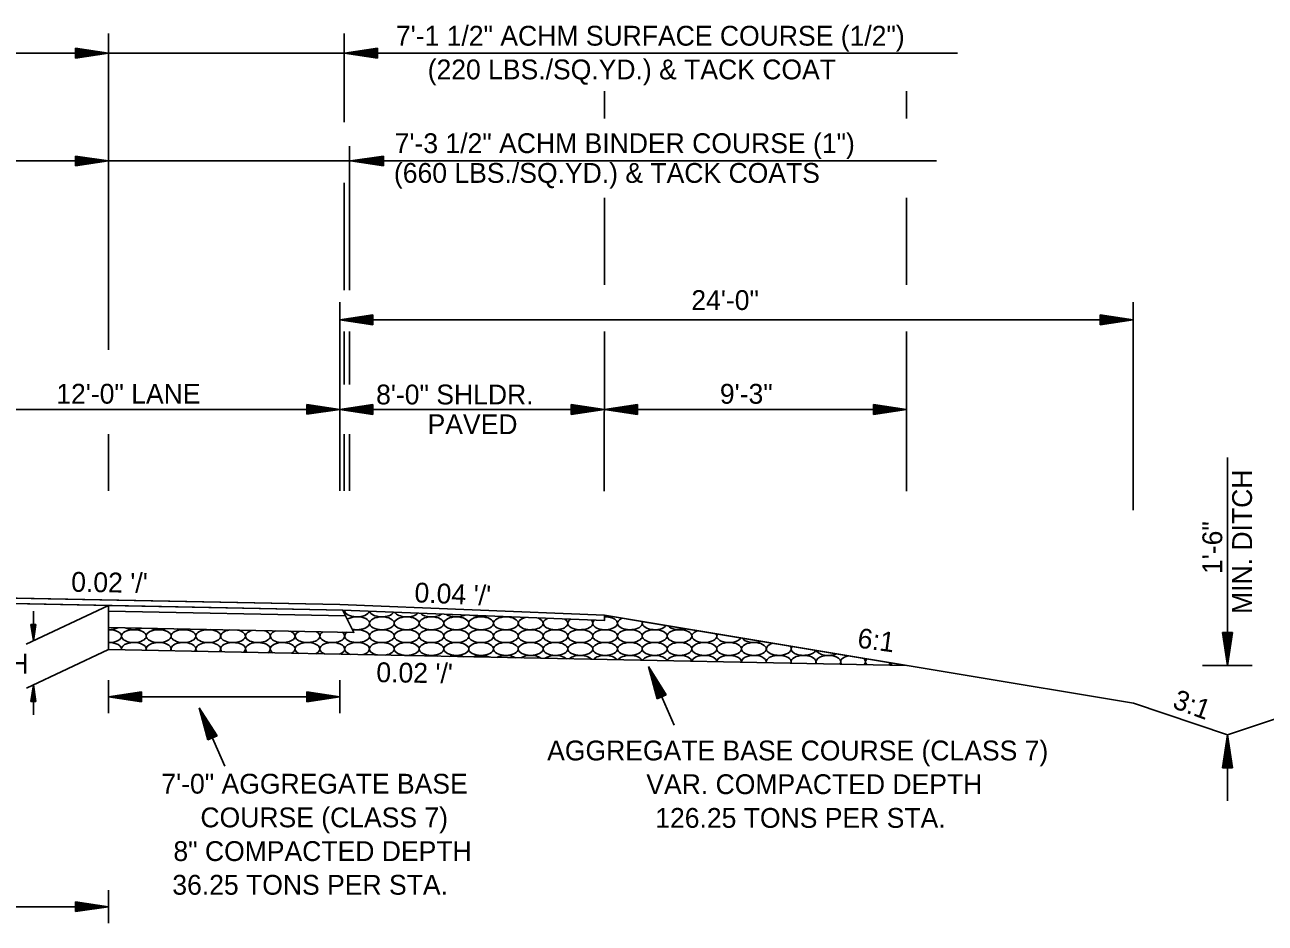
# Model space of a CAD drawing. Extents: x 1371763 to 1372860, y 385599 to 385872.
# Drawn here: x 1371855.15 to 1371892.67, y 385824.94 to 385852.14 of the extents above; entities that cross this region are included whole.
import ezdxf

# ---------------------------------------------------------------- set-up
doc = ezdxf.new("R2010")
doc.units = 0
doc.layers.add('R_Draft', color=7, linetype='Continuous')
doc.layers.add('R_Fin Surface', color=7, linetype='Continuous')

msp = doc.modelspace()

# ---------------------------------------------------------------- linework, layer by layer
at = {"layer": 'R_Draft'}
for p, q in [((1371857.682, 385842.299), (1371857.684, 385851.875)), ((1371864.809, 385851.875), (1371864.809, 385849.192)), ((1371856.684, 385851.43), (1371857.684, 385851.28)), ((1371856.684, 385851.13), (1371856.684, 385851.43)), ((1371865.822, 385851.43), (1371864.822, 385851.28)), ((1371865.822, 385851.13), (1371865.822, 385851.43)), ((1371835.684, 385851.28), (1371857.684, 385851.28)), ((1371856.684, 385851.405), (1371857.517, 385851.28)), ((1371856.684, 385851.38), (1371857.345, 385851.28)), ((1371856.684, 385851.355), (1371857.178, 385851.28)), ((1371856.684, 385851.329), (1371857.009, 385851.28)), ((1371856.684, 385851.304), (1371856.842, 385851.28)), ((1371856.684, 385851.13), (1371857.684, 385851.28)), ((1371856.684, 385851.232), (1371857.009, 385851.28)), ((1371856.684, 385851.181), (1371857.345, 385851.28)), ((1371856.684, 385851.155), (1371857.517, 385851.28)), ((1371856.684, 385851.206), (1371857.178, 385851.28)), ((1371856.684, 385851.257), (1371856.842, 385851.28)), ((1371883.36, 385851.28), (1371857.684, 385851.28)), ((1371865.822, 385851.13), (1371864.822, 385851.28)), ((1371865.822, 385851.405), (1371864.989, 385851.28)), ((1371865.822, 385851.155), (1371864.989, 385851.28)), ((1371865.822, 385851.38), (1371865.161, 385851.28)), ((1371865.822, 385851.181), (1371865.161, 385851.28)), ((1371865.822, 385851.355), (1371865.328, 385851.28)), ((1371865.822, 385851.206), (1371865.328, 385851.28)), ((1371865.822, 385851.329), (1371865.497, 385851.28)), ((1371865.822, 385851.232), (1371865.497, 385851.28)), ((1371865.822, 385851.304), (1371865.664, 385851.28)), ((1371865.822, 385851.257), (1371865.664, 385851.28)), ((1371872.681, 385849.297), (1371872.681, 385850.125)), ((1371881.82, 385849.297), (1371881.82, 385850.125)), ((1371864.975, 385848.464), (1371864.975, 385844.104)), ((1371856.684, 385848.164), (1371857.684, 385848.014)), ((1371856.684, 385847.864), (1371856.684, 385848.164)), ((1371856.684, 385848.139), (1371857.517, 385848.014)), ((1371856.684, 385848.113), (1371857.345, 385848.014)), ((1371856.684, 385848.088), (1371857.178, 385848.014)), ((1371856.684, 385848.063), (1371857.009, 385848.014)), ((1371866.002, 385848.164), (1371865.002, 385848.014)), ((1371866.002, 385848.139), (1371865.169, 385848.014)), ((1371866.002, 385848.113), (1371865.341, 385848.014)), ((1371866.002, 385848.088), (1371865.508, 385848.014)), ((1371866.002, 385848.063), (1371865.677, 385848.014)), ((1371866.002, 385847.864), (1371866.002, 385848.164)), ((1371835.684, 385848.014), (1371857.684, 385848.014)), ((1371856.684, 385848.037), (1371856.842, 385848.014)), ((1371856.684, 385847.864), (1371857.684, 385848.014)), ((1371856.684, 385847.965), (1371857.009, 385848.014)), ((1371856.684, 385847.914), (1371857.345, 385848.014)), ((1371856.684, 385847.889), (1371857.517, 385848.014)), ((1371856.684, 385847.939), (1371857.178, 385848.014)), ((1371856.684, 385847.99), (1371856.842, 385848.014)), ((1371882.725, 385848.014), (1371857.684, 385848.014)), ((1371866.002, 385847.864), (1371865.002, 385848.014)), ((1371866.002, 385847.889), (1371865.169, 385848.014)), ((1371866.002, 385847.914), (1371865.341, 385848.014)), ((1371866.002, 385847.939), (1371865.508, 385848.014)), ((1371866.002, 385847.965), (1371865.677, 385848.014)), ((1371866.002, 385848.037), (1371865.844, 385848.014)), ((1371866.002, 385847.99), (1371865.844, 385848.014)), ((1371864.809, 385847.353), (1371864.809, 385844.104)), ((1371872.681, 385844.262), (1371872.681, 385846.899)), ((1371881.82, 385844.262), (1371881.82, 385846.899)), ((1371864.68, 385838.031), (1371864.681, 385843.744)), ((1371888.681, 385837.446), (1371888.681, 385843.744)), ((1371865.681, 385843.354), (1371864.681, 385843.204)), ((1371864.681, 385843.204), (1371888.681, 385843.204)), ((1371865.681, 385843.054), (1371864.681, 385843.204)), ((1371865.681, 385843.329), (1371864.848, 385843.204)), ((1371865.681, 385843.079), (1371864.848, 385843.204)), ((1371865.681, 385843.303), (1371865.02, 385843.204)), ((1371865.681, 385843.104), (1371865.02, 385843.204)), ((1371865.681, 385843.278), (1371865.187, 385843.204)), ((1371865.681, 385843.129), (1371865.187, 385843.204)), ((1371865.681, 385843.252), (1371865.356, 385843.204)), ((1371865.681, 385843.155), (1371865.356, 385843.204)), ((1371865.681, 385843.227), (1371865.523, 385843.204)), ((1371865.681, 385843.18), (1371865.523, 385843.204)), ((1371865.681, 385843.354), (1371865.681, 385843.054)), ((1371887.681, 385843.354), (1371888.681, 385843.204)), ((1371887.681, 385843.354), (1371887.681, 385843.054)), ((1371887.681, 385843.329), (1371888.514, 385843.204)), ((1371887.681, 385843.303), (1371888.342, 385843.204)), ((1371887.681, 385843.278), (1371888.176, 385843.204)), ((1371887.681, 385843.252), (1371888.006, 385843.204)), ((1371887.681, 385843.227), (1371887.839, 385843.204)), ((1371887.681, 385843.054), (1371888.681, 385843.204)), ((1371887.681, 385843.155), (1371888.006, 385843.204)), ((1371887.681, 385843.104), (1371888.342, 385843.204)), ((1371887.681, 385843.079), (1371888.514, 385843.204)), ((1371887.681, 385843.129), (1371888.176, 385843.204)), ((1371887.681, 385843.18), (1371887.839, 385843.204)), ((1371864.809, 385842.855), (1371864.809, 385841.247)), ((1371864.975, 385842.855), (1371864.975, 385841.247)), ((1371872.68, 385838.025), (1371872.681, 385842.854)), ((1371881.82, 385838.025), (1371881.82, 385842.852)), ((1371863.681, 385840.647), (1371864.681, 385840.497)), ((1371863.681, 385840.347), (1371863.681, 385840.647)), ((1371863.681, 385840.622), (1371864.514, 385840.497)), ((1371863.681, 385840.597), (1371864.342, 385840.497)), ((1371863.681, 385840.572), (1371864.175, 385840.497)), ((1371863.681, 385840.546), (1371864.006, 385840.497)), ((1371865.681, 385840.646), (1371864.681, 385840.496)), ((1371865.681, 385840.621), (1371864.848, 385840.496)), ((1371865.681, 385840.596), (1371865.02, 385840.496)), ((1371865.681, 385840.571), (1371865.186, 385840.496)), ((1371865.681, 385840.545), (1371865.356, 385840.496)), ((1371865.681, 385840.346), (1371865.681, 385840.646)), ((1371871.681, 385840.646), (1371872.681, 385840.496)), ((1371871.681, 385840.346), (1371871.681, 385840.646)), ((1371871.681, 385840.621), (1371872.514, 385840.496)), ((1371871.681, 385840.596), (1371872.342, 385840.496)), ((1371871.681, 385840.571), (1371872.175, 385840.496)), ((1371871.681, 385840.545), (1371872.006, 385840.496)), ((1371873.681, 385840.646), (1371872.681, 385840.496)), ((1371873.681, 385840.621), (1371872.848, 385840.496)), ((1371873.681, 385840.596), (1371873.02, 385840.496)), ((1371873.681, 385840.571), (1371873.186, 385840.496)), ((1371873.681, 385840.545), (1371873.356, 385840.496)), ((1371873.681, 385840.346), (1371873.681, 385840.646)), ((1371880.82, 385840.645), (1371881.82, 385840.495)), ((1371880.82, 385840.345), (1371880.82, 385840.645)), ((1371880.82, 385840.62), (1371881.653, 385840.495)), ((1371880.82, 385840.595), (1371881.481, 385840.495)), ((1371880.82, 385840.57), (1371881.315, 385840.495)), ((1371880.82, 385840.544), (1371881.145, 385840.495)), ((1371852.681, 385840.497), (1371864.681, 385840.497)), ((1371863.681, 385840.521), (1371863.839, 385840.497)), ((1371863.681, 385840.347), (1371864.681, 385840.497)), ((1371863.681, 385840.449), (1371864.006, 385840.497)), ((1371863.681, 385840.398), (1371864.342, 385840.497)), ((1371863.681, 385840.372), (1371864.514, 385840.497)), ((1371863.681, 385840.423), (1371864.175, 385840.497)), ((1371863.681, 385840.474), (1371863.839, 385840.497)), ((1371865.681, 385840.346), (1371864.681, 385840.496)), ((1371864.681, 385840.496), (1371872.681, 385840.496)), ((1371865.681, 385840.371), (1371864.848, 385840.496)), ((1371865.681, 385840.397), (1371865.02, 385840.496)), ((1371865.681, 385840.422), (1371865.186, 385840.496)), ((1371865.681, 385840.448), (1371865.356, 385840.496)), ((1371865.681, 385840.52), (1371865.523, 385840.496)), ((1371865.681, 385840.473), (1371865.523, 385840.496)), ((1371871.681, 385840.52), (1371871.839, 385840.496)), ((1371871.681, 385840.346), (1371872.681, 385840.496)), ((1371871.681, 385840.448), (1371872.006, 385840.496)), ((1371871.681, 385840.397), (1371872.342, 385840.496)), ((1371871.681, 385840.371), (1371872.514, 385840.496)), ((1371871.681, 385840.422), (1371872.175, 385840.496)), ((1371871.681, 385840.473), (1371871.839, 385840.496)), ((1371873.681, 385840.346), (1371872.681, 385840.496)), ((1371872.681, 385840.496), (1371881.82, 385840.496)), ((1371873.681, 385840.371), (1371872.848, 385840.496)), ((1371873.681, 385840.397), (1371873.02, 385840.496)), ((1371873.681, 385840.422), (1371873.186, 385840.496)), ((1371873.681, 385840.448), (1371873.356, 385840.496)), ((1371873.681, 385840.52), (1371873.523, 385840.496)), ((1371873.681, 385840.473), (1371873.523, 385840.496)), ((1371880.82, 385840.519), (1371880.978, 385840.495)), ((1371880.82, 385840.345), (1371881.82, 385840.495)), ((1371880.82, 385840.447), (1371881.145, 385840.495)), ((1371880.82, 385840.396), (1371881.481, 385840.495)), ((1371880.82, 385840.37), (1371881.653, 385840.495)), ((1371880.82, 385840.421), (1371881.315, 385840.495)), ((1371880.82, 385840.472), (1371880.978, 385840.495)), ((1371857.682, 385839.747), (1371857.682, 385838.031)), ((1371864.809, 385839.747), (1371864.809, 385838.031)), ((1371864.975, 385839.747), (1371864.975, 385838.031)), ((1371891.53, 385832.743), (1371891.53, 385839.041)), ((1371846.684, 385834.946), (1371864.684, 385834.586)), ((1371846.684, 385834.779), (1371864.768, 385834.417)), ((1371857.683, 385834.559), (1371855.195, 385833.387)), ((1371855.408, 385833.487), (1371855.408, 385834.387)), ((1371864.768, 385834.417), (1371864.852, 385834.249)), ((1371872.684, 385834.266), (1371888.684, 385831.599)), ((1371873.985, 385834.049), (1371872.684, 385834.266)), ((1371855.333, 385833.987), (1371855.408, 385833.487)), ((1371855.483, 385833.987), (1371855.333, 385833.987)), ((1371855.345, 385833.987), (1371855.408, 385833.571)), ((1371855.358, 385833.987), (1371855.408, 385833.657)), ((1371855.371, 385833.987), (1371855.408, 385833.74)), ((1371855.383, 385833.987), (1371855.408, 385833.825)), ((1371855.396, 385833.987), (1371855.408, 385833.908)), ((1371855.483, 385833.987), (1371855.408, 385833.487)), ((1371855.432, 385833.987), (1371855.408, 385833.825)), ((1371855.458, 385833.987), (1371855.408, 385833.657)), ((1371855.47, 385833.987), (1371855.408, 385833.571)), ((1371855.445, 385833.987), (1371855.408, 385833.74)), ((1371855.42, 385833.987), (1371855.408, 385833.908)), ((1371891.38, 385833.743), (1371891.53, 385832.743)), ((1371891.68, 385833.743), (1371891.38, 385833.743)), ((1371891.405, 385833.743), (1371891.53, 385832.91)), ((1371891.43, 385833.743), (1371891.53, 385833.082)), ((1371891.455, 385833.743), (1371891.53, 385833.249)), ((1371891.481, 385833.743), (1371891.53, 385833.418)), ((1371891.506, 385833.743), (1371891.53, 385833.585)), ((1371891.68, 385833.743), (1371891.53, 385832.743)), ((1371891.578, 385833.743), (1371891.53, 385833.418)), ((1371891.629, 385833.743), (1371891.53, 385833.082)), ((1371891.655, 385833.743), (1371891.53, 385832.91)), ((1371891.604, 385833.743), (1371891.53, 385833.249)), ((1371891.553, 385833.743), (1371891.53, 385833.585)), ((1371857.684, 385833.226), (1371855.196, 385832.054)), ((1371857.684, 385833.226), (1371881.82, 385832.743)), ((1371874.014, 385832.711), (1371874.793, 385830.937)), ((1371874.279, 385831.735), (1371874.014, 385832.711)), ((1371874.554, 385831.855), (1371874.014, 385832.711)), ((1371890.78, 385832.743), (1371892.28, 385832.743)), ((1371857.684, 385831.299), (1371857.684, 385832.299)), ((1371864.68, 385831.299), (1371864.68, 385832.299)), ((1371874.302, 385831.745), (1371874.081, 385832.558)), ((1371874.531, 385831.845), (1371874.081, 385832.558)), ((1371874.507, 385831.835), (1371874.151, 385832.4)), ((1371874.325, 385831.755), (1371874.151, 385832.4)), ((1371855.334, 385831.654), (1371855.409, 385832.154)), ((1371855.346, 385831.654), (1371855.409, 385832.071)), ((1371855.359, 385831.654), (1371855.409, 385831.985)), ((1371855.484, 385831.654), (1371855.409, 385832.154)), ((1371855.409, 385831.254), (1371855.409, 385832.154)), ((1371855.471, 385831.654), (1371855.409, 385832.071)), ((1371855.458, 385831.654), (1371855.409, 385831.985)), ((1371858.684, 385831.949), (1371857.684, 385831.799)), ((1371858.684, 385831.924), (1371857.851, 385831.799)), ((1371858.684, 385831.949), (1371858.684, 385831.649)), ((1371863.68, 385831.949), (1371864.68, 385831.799)), ((1371863.68, 385831.949), (1371863.68, 385831.649)), ((1371863.68, 385831.924), (1371864.513, 385831.799)), ((1371874.348, 385831.765), (1371874.218, 385832.248)), ((1371874.485, 385831.825), (1371874.218, 385832.248)), ((1371874.461, 385831.815), (1371874.286, 385832.093)), ((1371874.372, 385831.776), (1371874.286, 385832.093)), ((1371874.438, 385831.805), (1371874.353, 385831.94)), ((1371874.395, 385831.786), (1371874.353, 385831.94)), ((1371855.334, 385831.654), (1371855.484, 385831.654)), ((1371855.371, 385831.654), (1371855.409, 385831.901)), ((1371855.384, 385831.654), (1371855.409, 385831.817)), ((1371855.397, 385831.654), (1371855.409, 385831.733)), ((1371855.446, 385831.654), (1371855.409, 385831.901)), ((1371855.433, 385831.654), (1371855.409, 385831.817)), ((1371855.42, 385831.654), (1371855.409, 385831.733)), ((1371858.684, 385831.649), (1371857.684, 385831.799)), ((1371857.684, 385831.799), (1371864.68, 385831.799)), ((1371858.684, 385831.674), (1371857.851, 385831.799)), ((1371858.684, 385831.898), (1371858.023, 385831.799)), ((1371858.684, 385831.699), (1371858.023, 385831.799)), ((1371858.684, 385831.873), (1371858.189, 385831.799)), ((1371858.684, 385831.724), (1371858.189, 385831.799)), ((1371858.684, 385831.847), (1371858.359, 385831.799)), ((1371858.684, 385831.75), (1371858.359, 385831.799)), ((1371858.684, 385831.822), (1371858.526, 385831.799)), ((1371858.684, 385831.775), (1371858.526, 385831.799)), ((1371863.68, 385831.898), (1371864.341, 385831.799)), ((1371863.68, 385831.873), (1371864.175, 385831.799)), ((1371863.68, 385831.847), (1371864.005, 385831.799)), ((1371863.68, 385831.822), (1371863.838, 385831.799)), ((1371863.68, 385831.649), (1371864.68, 385831.799)), ((1371863.68, 385831.75), (1371864.005, 385831.799)), ((1371863.68, 385831.699), (1371864.341, 385831.799)), ((1371863.68, 385831.674), (1371864.513, 385831.799)), ((1371863.68, 385831.724), (1371864.175, 385831.799)), ((1371863.68, 385831.775), (1371863.838, 385831.799)), ((1371874.279, 385831.735), (1371874.554, 385831.855)), ((1371860.689, 385830.49), (1371860.425, 385831.466)), ((1371860.964, 385830.611), (1371860.425, 385831.466)), ((1371860.425, 385831.466), (1371861.203, 385829.692)), ((1371860.712, 385830.5), (1371860.492, 385831.313)), ((1371860.941, 385830.601), (1371860.492, 385831.313)), ((1371860.918, 385830.59), (1371860.561, 385831.156)), ((1371860.735, 385830.51), (1371860.561, 385831.156)), ((1371860.758, 385830.52), (1371860.628, 385831.003)), ((1371860.895, 385830.58), (1371860.628, 385831.003)), ((1371860.871, 385830.57), (1371860.696, 385830.848)), ((1371860.782, 385830.531), (1371860.696, 385830.848)), ((1371860.689, 385830.49), (1371860.964, 385830.611)), ((1371860.848, 385830.56), (1371860.763, 385830.695)), ((1371860.805, 385830.541), (1371860.763, 385830.695)), ((1371891.38, 385829.65), (1371891.53, 385830.65)), ((1371891.405, 385829.65), (1371891.53, 385830.483)), ((1371891.53, 385828.65), (1371891.53, 385830.65)), ((1371891.68, 385829.65), (1371891.53, 385830.65)), ((1371891.655, 385829.65), (1371891.53, 385830.483)), ((1371891.43, 385829.65), (1371891.53, 385830.311)), ((1371891.455, 385829.65), (1371891.53, 385830.145)), ((1371891.629, 385829.65), (1371891.53, 385830.311)), ((1371891.604, 385829.65), (1371891.53, 385830.145)), ((1371891.481, 385829.65), (1371891.53, 385829.975)), ((1371891.506, 385829.65), (1371891.53, 385829.808)), ((1371891.579, 385829.65), (1371891.53, 385829.975)), ((1371891.553, 385829.65), (1371891.53, 385829.808)), ((1371891.38, 385829.65), (1371891.68, 385829.65)), ((1371857.684, 385824.944), (1371857.684, 385825.944)), ((1371856.684, 385825.594), (1371857.684, 385825.444)), ((1371856.684, 385825.594), (1371856.684, 385825.294)), ((1371856.684, 385825.569), (1371857.517, 385825.444)), ((1371856.684, 385825.543), (1371857.345, 385825.444)), ((1371835.684, 385825.444), (1371857.684, 385825.444)), ((1371856.684, 385825.518), (1371857.178, 385825.444)), ((1371856.684, 385825.492), (1371857.009, 385825.444)), ((1371856.684, 385825.467), (1371856.842, 385825.444)), ((1371856.684, 385825.294), (1371857.684, 385825.444)), ((1371856.684, 385825.395), (1371857.009, 385825.444)), ((1371856.684, 385825.344), (1371857.345, 385825.444)), ((1371856.684, 385825.319), (1371857.517, 385825.444)), ((1371856.684, 385825.369), (1371857.178, 385825.444)), ((1371856.684, 385825.42), (1371856.842, 385825.444))]:
    msp.add_line(p, q, dxfattribs=at)
for points in [[(1371846.684, 385834.946), (1371864.684, 385834.586), (1371872.684, 385834.266), (1371872.684, 385834.101), (1371864.768, 385834.417), (1371846.684, 385834.779), (1371828.599, 385834.417), (1371820.684, 385834.101), (1371820.684, 385834.266), (1371828.684, 385834.586)], [(1371857.683, 385834.559), (1371864.768, 385834.417), (1371864.852, 385834.249), (1371857.684, 385834.393)], [(1371857.684, 385833.226), (1371857.684, 385833.893), (1371865.105, 385833.744), (1371864.852, 385834.249), (1371864.768, 385834.417), (1371872.684, 385834.101), (1371872.684, 385834.266), (1371873.985, 385834.049), (1371881.82, 385832.743)], [(1371857.684, 385834.393), (1371864.852, 385834.249), (1371865.105, 385833.744), (1371857.684, 385833.893)]]:
    msp.add_lwpolyline(points, close=True, dxfattribs=at)
for points in [[(1371857.683, 385834.559), (1371857.684, 385834.393), (1371857.684, 385833.893), (1371857.684, 385833.226)], [(1371857.684, 385834.393), (1371864.852, 385834.249)], [(1371864.852, 385834.249), (1371865.105, 385833.744), (1371857.684, 385833.893), (1371857.684, 385833.226), (1371881.82, 385832.743), (1371873.985, 385834.049)], [(1371872.684, 385834.266), (1371872.684, 385834.101), (1371864.768, 385834.417)]]:
    msp.add_lwpolyline(points, dxfattribs=at)
for centre, start_param, end_param in [((1371864.451, 385834.41), 5.94081, 6.308945), ((1371865.201, 385834.41), 3.115884, 6.154793), ((1371865.201, 385834.022), 4.313409, 8.75972), ((1371865.951, 385834.41), 3.27128, 5.999397), ((1371866.702, 385834.41), 3.431377, 5.838706), ((1371867.452, 385834.41), 3.602845, 5.667266), ((1371868.202, 385834.41), 3.794311, 5.475807), ((1371868.952, 385834.41), 4.027208, 5.242864), ((1371869.703, 385834.41), 4.411315, 4.859362), ((1371870.453, 385834.022), 2.018769, 7.251497), ((1371871.203, 385834.022), 2.27319, 6.997278), ((1371872.704, 385834.41), 4.658918, 5.162891), ((1371872.704, 385834.022), 0.337984, 1.624268), ((1371873.454, 385834.022), 2.226664, 6.457995), ((1371857.698, 385834.022), 4.673303, 5.516343), ((1371857.698, 385833.633), 4.673303, 7.893067), ((1371858.449, 385834.022), 3.940144, 5.407436), ((1371859.199, 385834.022), 4.06426, 5.28332), ((1371859.949, 385834.022), 4.216147, 5.131433), ((1371860.699, 385834.022), 4.446477, 4.901103), ((1371861.45, 385833.633), 1.859055, 7.488525), ((1371862.2, 385833.633), 2.048041, 7.299539), ((1371862.95, 385833.633), 2.187772, 7.159808), ((1371865.201, 385833.633), 0.453161, 1.930083), ((1371871.953, 385834.022), 2.473419, 6.797155), ((1371872.704, 385834.022), 2.649441, 6.62117), ((1371874.204, 385834.022), 2.875357, 5.926716), ((1371873.454, 385834.022), 0.17481, 0.292224), ((1371874.955, 385834.022), 3.548126, 5.253947), ((1371875.705, 385833.633), 2.14436, 6.657713), ((1371857.698, 385833.245), 6.146934, 7.893067), ((1371858.449, 385833.245), 6.069009, 9.561756), ((1371859.199, 385833.245), 5.98999, 9.640775), ((1371859.949, 385833.245), 5.909306, 9.721459), ((1371860.699, 385833.245), 5.82628, 9.804485), ((1371861.45, 385833.245), 5.740061, 9.890705), ((1371862.2, 385833.245), 5.649511, 9.981254), ((1371862.95, 385833.245), 5.553012, 10.077753), ((1371863.7, 385833.633), 2.305627, 7.041952), ((1371863.7, 385833.245), 5.448063, 10.182702), ((1371864.451, 385833.633), 2.410654, 6.936925), ((1371864.451, 385833.245), 5.330331, 10.300435), ((1371865.201, 385833.245), 1.417406, 4.156753), ((1371865.201, 385833.633), 2.507206, 6.736346), ((1371865.201, 385833.245), 5.190827, 7.700592), ((1371865.951, 385833.245), 5.002478, 10.628287), ((1371876.455, 385833.633), 2.809577, 5.992497), ((1371877.205, 385833.633), 3.463816, 5.338258), ((1371877.956, 385833.245), 2.056077, 6.745996), ((1371866.702, 385832.856), 1.307514, 1.756881), ((1371867.452, 385832.856), 1.07589, 1.988505), ((1371868.202, 385832.856), 0.923697, 2.140697), ((1371868.952, 385832.856), 0.799432, 2.264963), ((1371869.703, 385832.856), 0.690433, 2.373961), ((1371870.453, 385832.856), 0.591184, 2.473211), ((1371871.203, 385832.856), 0.498668, 2.565726), ((1371871.953, 385832.856), 0.411007, 2.653387), ((1371872.704, 385832.856), 0.326918, 2.737477), ((1371873.454, 385832.856), 0.245459, 2.818936), ((1371874.204, 385832.856), 0.165897, 2.898497), ((1371874.955, 385832.856), 0.087631, 2.976764), ((1371875.705, 385832.856), 0.010136, 3.054258), ((1371876.455, 385832.856), 6.216119, 9.414646), ((1371877.205, 385832.856), 0.874944, 3.208833), ((1371877.956, 385832.856), 0.536322, 3.286849), ((1371878.706, 385832.856), 0.27101, 3.366016), ((1371878.706, 385833.245), 2.743707, 6.058367), ((1371879.456, 385832.856), 0.032291, 3.446913), ((1371879.456, 385833.245), 3.384444, 5.417629), ((1371880.206, 385832.856), 1.959383, 3.530231), ((1371877.205, 385832.856), 6.138747, 7.158129), ((1371877.956, 385832.856), 6.060731, 6.819507), ((1371878.706, 385832.856), 5.981564, 6.554195), ((1371879.456, 385832.856), 5.900667, 6.315477), ((1371880.206, 385832.856), 5.817348, 6.842691), ((1371880.957, 385832.856), 2.677457, 3.616848), ((1371880.957, 385832.856), 5.730732, 6.124616), ((1371881.707, 385832.856), 3.308802, 3.707938)]:
    msp.add_ellipse(centre, major_axis=(0.375, 0), ratio=0.517889, start_param=start_param, end_param=end_param, dxfattribs=at)
for centre in [(1371865.951, 385834.022), (1371866.702, 385834.022), (1371867.452, 385834.022), (1371868.202, 385834.022), (1371868.952, 385834.022), (1371869.703, 385834.022), (1371858.449, 385833.633), (1371859.199, 385833.633), (1371859.949, 385833.633), (1371860.699, 385833.633), (1371865.951, 385833.633), (1371866.702, 385833.633), (1371867.452, 385833.633), (1371868.202, 385833.633), (1371868.952, 385833.633), (1371869.703, 385833.633), (1371870.453, 385833.633), (1371871.203, 385833.633), (1371871.953, 385833.633), (1371872.704, 385833.633), (1371873.454, 385833.633), (1371874.204, 385833.633), (1371874.955, 385833.633), (1371866.702, 385833.245), (1371867.452, 385833.245), (1371868.202, 385833.245), (1371868.952, 385833.245), (1371869.703, 385833.245), (1371870.453, 385833.245), (1371871.203, 385833.245), (1371871.953, 385833.245), (1371872.704, 385833.245), (1371873.454, 385833.245), (1371874.204, 385833.245), (1371874.955, 385833.245), (1371875.705, 385833.245), (1371876.455, 385833.245), (1371877.205, 385833.245)]:
    msp.add_ellipse(centre, major_axis=(0.375, 0), ratio=0.517889, dxfattribs=at)
at = {"layer": 'R_Fin Surface'}
for p, q in [((1371891.53, 385830.65), (1371896.273, 385832.232)), ((1371888.684, 385831.599), (1371891.53, 385830.65))]:
    msp.add_line(p, q, dxfattribs=at)

# ---------------------------------------------------------------- texts
at = {"layer": 'R_Draft'}
for s, rotation, p in [('7\'-1 1/2" ACHM SURFACE COURSE (1/2")', 0, (1371866.376, 385851.505)), ('(220 LBS./SQ.YD.) & TACK COAT', 0, (1371867.337, 385850.485)), ('7\'-3 1/2" ACHM BINDER COURSE (1")', 0, (1371866.339, 385848.253)), ('(660 LBS./SQ.YD.) & TACK COATS', 0, (1371866.316, 385847.353)), ('12\'-0" LANE', 360, (1371856.102, 385840.669)), ('8\'-0" SHLDR.', 360, (1371865.777, 385840.646)), ('9\'-3"', 360, (1371876.176, 385840.667)), ('PAVED', 360, (1371867.334, 385839.746)), ('MIN. DITCH', 90, (1371892.273, 385834.306)), ('1\'-6"', 90, (1371891.373, 385835.513)), ("0.02 '/'", 359.0147, (1371856.549, 385834.978)), ("0.04 '/'", 357.6223, (1371866.928, 385834.658)), ('6:1', 352.2846, (1371880.314, 385833.29)), ("0.02 '/'", 359.0147, (1371865.78, 385832.242)), ('3:1', 340.0022, (1371889.834, 385831.471)), ('AGGREGATE BASE COURSE (CLASS 7)', 360, (1371870.951, 385829.871)), ('7\'-0" AGGREGATE BASE ', 360, (1371859.281, 385828.866)), ('VAR. COMPACTED DEPTH', 360, (1371873.951, 385828.851)), ('COURSE (CLASS 7)', 360, (1371860.462, 385827.846)), ('126.25 TONS PER STA.', 360, (1371874.221, 385827.831)), ('8" COMPACTED DEPTH', 360, (1371859.645, 385826.826)), ('36.25 TONS PER STA.', 360, (1371859.612, 385825.806))]:
    msp.add_text(s, height=0.6, rotation=rotation, dxfattribs=at).set_placement(p)
for s, p in [('24\'-0"', (1371875.313, 385843.504)), ('16" NOTCH', (1371851.013, 385832.499))]:
    msp.add_text(s, height=0.6, dxfattribs=at).set_placement(p)

doc.saveas('drawing.dxf')
